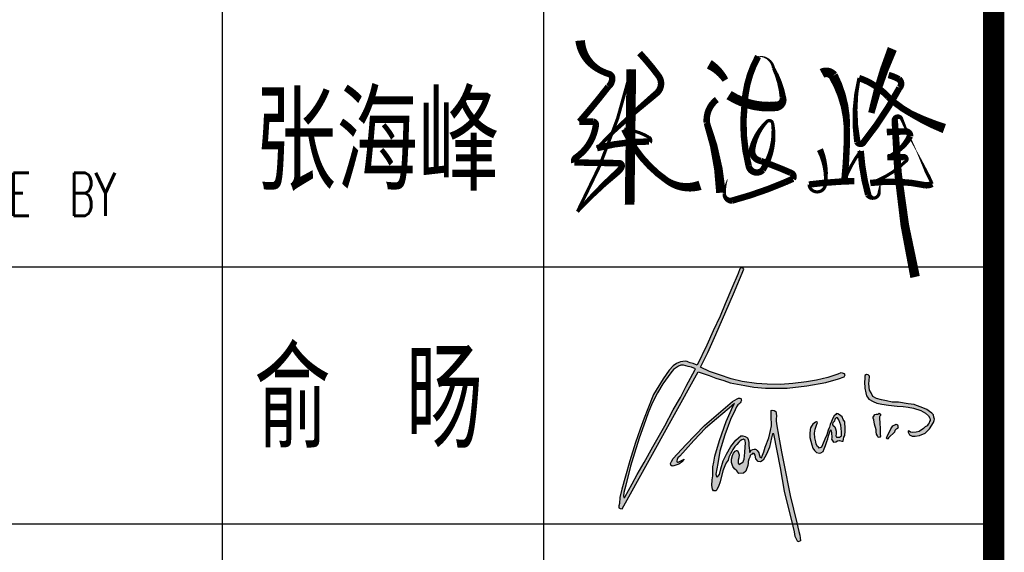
# Model space of a CAD drawing. Extents: x 1779708 to 7299578, y -1121471 to 88434.
# Tile 845 of 1056: x 6557150 to 6559448, y -962917 to -961673. Entities that reach past the tile are written whole.
import ezdxf

# ---------------------------------------------------------------- set-up
doc = ezdxf.new("R2010")
doc.units = 0
doc.header["$LTSCALE"] = 1000
doc.header["$MEASUREMENT"] = 0
for name, color, linetype in [('PUB_TEXT', 7, 'CONTINUOUS'), ('PUB_TITLE', 4, 'CONTINUOUS'), ('WINDOW', 2, 'CONTINUOUS'), ('可见线', 6, 'CONTINUOUS'), ('电子签', 2, 'CONTINUOUS'), ('通-图框－文字', 4, 'CONTINUOUS')]:
    doc.layers.add(name, color=color, linetype=linetype)
doc.styles.add('-宋体', font='simhei.ttf', dxfattribs={"width": 0.7})
doc.styles.add('dim_font', font='SIMPLEX.shx', dxfattribs={"width": 0.8})
doc.styles.add('仿宋', font='txt', dxfattribs={"width": 0.7})

# ---------------------------------------------------------------- blocks, each defined once
blk = doc.blocks.new('A$C2DEF362E')
at = {"layer": 'PUB_TEXT'}
h = blk.add_hatch(color=256, dxfattribs=at)
h.dxf.hatch_style = 1
h.paths.add_polyline_path([(32593, 42092), (34565, 41342), (36866, 40638), (38650, 40028), (42928, 39185), (45558, 38763), (48891, 38435), (55190, 38435), (60871, 39091), (66370, 40126), (69985, 41158), (71629, 41768), (71905, 42256), (71702, 42623), (71188, 42751), (70655, 42843), (69754, 42494), (66925, 41537), (63588, 40800), (60744, 40266), (56780, 39805), (53272, 39547), (49382, 39602), (46318, 39787), (42185, 40415), (38996, 41170), (35600, 42297), (32724, 43291), (30088, 44544), (32222, 48729), (34582, 53924), (37415, 60628), (39633, 65720), (42653, 72804), (42334, 73188), (41802, 73188), (41448, 72952), (40976, 71566), (39116, 67318), (37253, 62794), (35747, 59284), (33767, 55027), (31966, 50868), (29187, 45103), (27944, 45602), (27147, 45779), (26667, 45971), (26228, 46110), (25661, 46202), (24980, 46191), (24286, 46064), (23893, 45844), (23211, 45613), (22241, 44872), (21028, 43690), (19283, 41178), (16550, 36576), (14890, 32519), (13851, 29782), (12635, 26613), (11300, 22693), (9669, 17443), (8424, 12995), (7386, 9284), (6764, 6885), (6734, 5109), (6497, 4398), (6497, 3894), (6912, 3687), (7456, 3530), (29463, 43175)])
h.paths.add_polyline_path([(28653, 44045), (28534, 43853), (25969, 39056), (24328, 35741), (22210, 32136), (19763, 27564), (16353, 21497), (13798, 16947), (11782, 13532), (10347, 10757), (8274, 6976), (8234, 6835), (8097, 6835), (7918, 6851), (7859, 7179), (7967, 8323), (8535, 10443), (9880, 15858), (11045, 19619), (12362, 23988), (13707, 27720), (15024, 31345), (16160, 34092), (17683, 37107), (19177, 39704), (21563, 42890), (22347, 43803), (23149, 44455), (23728, 44810), (24418, 45071), (25220, 45052), (25911, 44922), (26564, 44754), (27478, 44493)], flags=16)
h.paths.add_polyline_path([(41155, 33779), (41545, 34169), (41769, 34464), (41970, 34842), (41899, 35078), (41816, 35349), (41734, 35503), (41450, 35550), (41072, 35585), (40670, 35373), (39337, 34574), (31294, 27701), (25884, 22056), (22244, 18083), (21773, 17235), (21478, 16635), (21549, 16223), (21890, 15906), (22420, 15953), (23316, 16306), (24046, 16612), (24694, 17118), (25365, 17953), (23810, 17129), (23702, 17058), (23458, 17058), (23306, 17149), (23245, 17240), (23306, 17453), (23367, 17819), (23519, 18337), (24129, 18793), (25805, 20590), (28152, 23301), (31571, 26871), (34711, 29612), (38399, 32657), (39953, 34058), (39496, 33145), (37515, 28845), (35564, 23324), (34225, 18779), (33981, 17073), (33646, 15703), (33646, 14272), (33646, 13145), (33524, 11988), (33371, 10343), (33554, 9277), (33859, 8760), (34682, 8729), (34865, 9186), (35292, 10008), (35779, 11348), (36607, 14548), (37186, 16010), (37491, 16863), (38070, 17624), (38345, 18477), (38741, 19451), (39198, 20152), (39442, 20669), (40021, 21553), (40600, 22162), (41179, 22832), (41545, 23197), (42033, 23532), (42581, 23684), (42978, 23349), (43161, 22588), (42978, 21461), (42917, 19817), (42825, 18842), (42734, 17959), (42307, 16984), (41941, 16832), (41301, 16345), (41027, 16741), (41027, 17594), (41210, 18324), (41240, 19147), (41057, 19756), (40844, 20395), (40509, 20456), (40173, 20213), (39686, 19695), (39351, 18964), (39076, 17929), (39046, 16924), (39411, 15766), (39930, 15127), (40600, 14548), (41179, 13817), (42581, 13848), (43222, 14487), (43745, 16102), (43867, 16802), (43897, 17290), (44050, 17960), (44324, 18508), (44476, 18995), (44720, 19239), (45086, 19391), (45269, 19696), (45665, 19574), (45940, 19056), (46092, 17990), (46763, 17198), (47433, 17137), (48226, 17625), (49171, 19330), (50085, 21401), (50634, 24111), (50938, 25238), (51304, 25269), (53258, 15387), (54426, 8697), (56851, -1483), (57235, -3130), (57490, -4432), (57855, -5252), (58190, -6012), (58555, -5921), (58981, -5647), (58889, -4851), (58833, -4046), (58564, -2959), (57990, -472), (55991, 7377), (54184, 16702), (53558, 20078), (52704, 24264), (52039, 28168), (52001, 28963), (52020, 29549), (52039, 30363), (51963, 31252), (51907, 31706), (51395, 31971), (50808, 32047), (50524, 31952), (50524, 31328), (50562, 30401), (50619, 27544), (50345, 26249), (49811, 24092), (48835, 21392), (48419, 20069), (48059, 19067), (47719, 18330), (47303, 18481), (47208, 18651), (47132, 18954), (47094, 19294), (47000, 19710), (46754, 20050), (46489, 20428), (46205, 20693), (45997, 20825), (45657, 20844), (45202, 20711), (44711, 20485), (44370, 19842), (44294, 20012), (44238, 20277), (44238, 20560), (44200, 21127), (44067, 21959), (44048, 22715), (43916, 23566), (43689, 24076), (43008, 24473), (42383, 24662), (41797, 24624), (40302, 23434), (38844, 21536), (37652, 19400), (36687, 17396), (35987, 15109), (35628, 13446), (34909, 12746), (34701, 12916), (34573, 13555), (35117, 16667), (35692, 20232), (37113, 24983), (38807, 29400), (40115, 32210), (40493, 33036), (40659, 33295), (40859, 33626)])
h.paths.add_polyline_path([(63932, 21562), (63530, 22270), (63453, 22921), (63146, 24108), (63031, 25468), (63261, 26598), (63645, 27785), (63875, 28494), (63606, 28666), (63320, 28610), (62566, 28084), (62207, 27498), (61919, 27008), (61800, 26482), (61728, 25215), (61721, 24153), (62285, 22057), (62534, 21138), (63033, 20429), (63589, 19816), (64470, 19702), (64873, 19721), (65544, 20123), (65850, 20870), (66214, 21846), (66636, 23053), (66904, 23780), (67134, 24661), (67364, 25523), (67614, 26117), (67805, 26385), (67959, 25657), (68016, 24049), (67978, 23723), (68342, 23091), (68534, 22842), (69224, 22976), (69722, 23225), (70297, 23283), (70949, 23148), (71351, 23148), (71562, 24259), (71811, 24795), (71888, 25983), (71888, 26710), (71773, 28689), (71351, 29435), (71006, 30125), (70297, 30718), (69760, 31044), (69453, 31140), (69185, 30872), (68706, 30412), (68323, 29799), (67958, 28823), (67613, 27942), (67345, 27157), (67000, 26257), (66655, 24954), (66061, 23671), (65408, 22021), (65121, 21370), (64431, 21140), (64162, 21428)], flags=17)
h.paths.add_polyline_path([(69434, 24282), (69261, 24645), (69281, 25239), (69281, 26043), (69108, 26675), (68936, 27231), (68303, 27709), (68279, 27992), (68399, 28437), (68821, 28935), (68936, 29452), (69319, 29835), (69741, 29873), (70066, 29337), (70661, 27709), (70891, 25852), (70833, 24684), (70296, 24262)], flags=16)
h.paths.add_polyline_path([(80848, 26411), (80840, 25835), (80977, 25176), (81219, 24707), (81462, 24313), (81772, 24215), (81932, 24283), (82113, 24593), (82076, 25025), (82068, 26768), (81947, 28323), (81817, 29788), (81817, 30189), (81939, 30326), (82166, 30560), (82090, 30977), (81787, 31219), (81613, 31128), (81408, 30916), (80908, 30931), (80521, 30788), (79938, 29888), (80046, 29814), (80221, 29291), (80376, 28012)])
h.paths.add_polyline_path([(86255, 26179), (86627, 26566), (87022, 26741), (87196, 26938), (87105, 27203), (87090, 27590), (87045, 27803), (86862, 27954), (86589, 27992), (86247, 27825), (85708, 27514), (85130, 26723), (84720, 25798), (84151, 24804), (83868, 24039), (83943, 23964), (84016, 23734), (84199, 23806), (84478, 24086), (84867, 24426), (85837, 25436), (86149, 25709)])
h.paths.add_polyline_path([(82437, 35114), (80970, 35442), (79870, 36040), (79405, 37069), (78942, 37821), (78845, 38766), (78710, 39749), (78826, 40521), (78901, 41882), (78534, 42306), (78109, 42422), (77587, 42088), (77606, 41124), (77490, 40294), (77606, 38462), (77876, 37055), (78050, 36245), (78417, 35878), (78764, 35300), (80041, 34597), (81064, 34153), (82473, 33806), (84403, 33498), (86896, 33225), (88691, 33167), (90139, 32936), (91702, 32666), (93751, 31987), (95121, 31215), (96009, 30463), (96395, 29731), (96511, 29422), (96472, 29133), (96298, 28786), (96144, 28439), (95932, 28053), (95604, 27590), (95063, 27282), (94542, 26780), (93345, 25912), (92438, 25700), (91338, 25662), (90778, 25681), (90450, 26009), (90122, 26067), (90141, 25700), (90508, 24967), (91261, 24601), (92110, 24524), (93384, 24717), (95005, 25411), (96298, 26664), (97476, 28516), (97669, 29075), (97727, 29499), (97514, 30097), (97418, 30695), (96916, 31235), (96318, 31678), (95488, 32237), (93847, 32912), (92535, 33395), (91840, 33703), (90084, 33954), (87340, 34381), (85506, 34401), (83885, 34786)])
for points in [[(7456, 3530), (29463, 43175), (32593, 42092), (34565, 41342), (36866, 40638), (38650, 40028), (42928, 39185), (45558, 38763), (48891, 38435), (55190, 38435), (60871, 39091), (66370, 40126), (69985, 41158), (71629, 41768), (71905, 42256), (71702, 42623), (71188, 42751), (70655, 42843), (69754, 42494), (66925, 41537), (63588, 40800), (60744, 40266), (56780, 39805), (53272, 39547), (49382, 39602), (46318, 39787), (42185, 40415), (38996, 41170), (35600, 42297), (32724, 43291), (30088, 44544), (32222, 48729), (34582, 53924), (37415, 60628), (39633, 65720), (42653, 72804), (42334, 73188), (41802, 73188), (41448, 72952), (40976, 71566), (39116, 67318), (37253, 62794), (35747, 59284), (33767, 55027), (31966, 50868), (29187, 45103), (27944, 45602), (27147, 45779), (26667, 45971), (26228, 46110), (25661, 46202), (24980, 46191), (24286, 46064), (23893, 45844), (23211, 45613), (22241, 44872), (21028, 43690), (19283, 41178), (16550, 36576), (14890, 32519), (13851, 29782), (12635, 26613), (11300, 22693), (9669, 17443), (8424, 12995), (7386, 9284), (6764, 6885), (6734, 5109), (6497, 4398), (6497, 3894), (6912, 3687), (7456, 3530)], [(8274, 6976), (10347, 10757), (11782, 13532), (13798, 16947), (16353, 21497), (19763, 27564), (22210, 32136), (24328, 35741), (25969, 39056), (28534, 43853), (28653, 44045), (27478, 44493), (26564, 44754), (25911, 44922), (25220, 45052), (24418, 45071), (23728, 44810), (23149, 44455), (22347, 43803), (21563, 42890), (19177, 39704), (17683, 37107), (16160, 34092), (15024, 31345), (13707, 27720), (12362, 23988), (11045, 19619), (9880, 15858), (8535, 10443), (7967, 8323), (7859, 7179), (7918, 6851), (8097, 6835), (8234, 6835), (8274, 6976)], [(77587, 42088), (77606, 41124), (77490, 40294), (77606, 38462), (77876, 37055), (78050, 36245), (78417, 35878), (78764, 35300), (80041, 34597), (81064, 34153), (82473, 33806), (84403, 33498), (86896, 33225), (88691, 33167), (90139, 32936), (91702, 32666), (93751, 31987), (95121, 31215), (96009, 30463), (96395, 29731), (96511, 29422), (96472, 29133), (96298, 28786), (96144, 28439), (95932, 28053), (95604, 27590), (95063, 27282), (94542, 26780), (93345, 25912), (92438, 25700), (91338, 25662), (90778, 25681), (90450, 26009), (90122, 26067), (90141, 25700), (90508, 24967), (91261, 24601), (92110, 24524), (93384, 24717), (95005, 25411), (96298, 26664), (97476, 28516), (97669, 29075), (97727, 29499), (97514, 30097), (97418, 30695), (96916, 31235), (96318, 31678), (95488, 32237), (93847, 32912), (92535, 33395), (91840, 33703), (90084, 33954), (87340, 34381), (85506, 34401), (83885, 34786), (82437, 35114), (80970, 35442), (79870, 36040), (79405, 37069), (78942, 37821), (78845, 38766), (78710, 39749), (78826, 40521), (78901, 41882), (78534, 42306), (78109, 42422), (77587, 42088)], [(23810, 17129), (25365, 17953), (24694, 17118), (24046, 16612), (23316, 16306), (22420, 15953), (21890, 15906), (21549, 16223), (21478, 16635), (21773, 17235), (22244, 18083), (25884, 22056), (31294, 27701), (39337, 34574), (40670, 35373), (41072, 35585), (41450, 35550), (41734, 35503), (41816, 35349), (41899, 35078), (41970, 34842), (41769, 34464), (41545, 34169), (41155, 33779), (40859, 33626), (40659, 33295), (40493, 33036), (40115, 32210), (38807, 29400), (37113, 24983), (35692, 20232), (35117, 16667), (34573, 13555), (34701, 12916), (34909, 12746), (35628, 13446), (35987, 15109), (36687, 17396), (37652, 19400), (38844, 21536), (40302, 23434), (41797, 24624), (42383, 24662), (43008, 24473), (43689, 24076), (43916, 23566), (44048, 22715), (44067, 21959), (44200, 21127), (44238, 20560), (44238, 20277), (44294, 20012), (44370, 19842), (44711, 20485), (45202, 20711), (45657, 20844), (45997, 20825), (46205, 20693), (46489, 20428), (46754, 20050), (47000, 19710), (47094, 19294), (47132, 18954), (47208, 18651), (47303, 18481), (47719, 18330), (48059, 19067), (48419, 20069), (48835, 21392), (49811, 24092), (50345, 26249), (50619, 27544), (50562, 30401), (50524, 31328), (50524, 31952), (50808, 32047), (51395, 31971), (51907, 31706), (51963, 31252), (52039, 30363), (52020, 29549), (52001, 28963), (52039, 28168), (52704, 24264), (53558, 20078), (54184, 16702), (55991, 7377), (57990, -472), (58564, -2959), (58833, -4046), (58889, -4851), (58981, -5647), (58555, -5921), (58190, -6012), (57855, -5252), (57490, -4432), (57235, -3130), (56851, -1483), (54426, 8697), (53258, 15387), (51304, 25269), (50938, 25238), (50634, 24111), (50085, 21401), (49171, 19330), (48226, 17625), (47433, 17137), (46763, 17198), (46092, 17990), (45940, 19056), (45665, 19574), (45269, 19696), (45086, 19391), (44720, 19239), (44476, 18995), (44324, 18508), (44050, 17960), (43897, 17290), (43867, 16802), (43745, 16102), (43222, 14487), (42581, 13848), (41179, 13817), (40600, 14548), (39930, 15127), (39411, 15766), (39046, 16924), (39076, 17929), (39351, 18964), (39686, 19695), (40173, 20213), (40509, 20456), (40844, 20395), (41057, 19756), (41240, 19147), (41210, 18324), (41027, 17594), (41027, 16741), (41301, 16345), (41941, 16832), (42307, 16984), (42734, 17959), (42825, 18842), (42917, 19817), (42978, 21461), (43161, 22588), (42978, 23349), (42581, 23684), (42033, 23532), (41545, 23197), (41179, 22832), (40600, 22162), (40021, 21553), (39442, 20669), (39198, 20152), (38741, 19451), (38345, 18477), (38070, 17624), (37491, 16863), (37186, 16010), (36607, 14548), (35779, 11348), (35292, 10008), (34865, 9186), (34682, 8729), (33859, 8760), (33554, 9277), (33371, 10343), (33524, 11988), (33646, 13145), (33646, 14272), (33646, 15703), (33981, 17073), (34225, 18779), (35564, 23324), (37515, 28845), (39496, 33145), (39953, 34058), (38399, 32657), (34711, 29612), (31571, 26871), (28152, 23301), (25805, 20590), (24129, 18793), (23519, 18337), (23367, 17819), (23306, 17453), (23245, 17240), (23306, 17149), (23458, 17058), (23702, 17058), (23810, 17129)], [(63320, 28610), (62566, 28084), (62207, 27498), (61919, 27008), (61800, 26482), (61728, 25215), (61721, 24153), (62285, 22057), (62534, 21138), (63033, 20429), (63589, 19816), (64470, 19702), (64873, 19721), (65544, 20123), (65850, 20870), (66214, 21846), (66636, 23053), (66904, 23780), (67134, 24661), (67364, 25523), (67614, 26117), (67805, 26385), (67959, 25657), (68016, 24049), (67978, 23723), (68342, 23091), (68534, 22842), (69224, 22976), (69722, 23225), (70297, 23283), (70949, 23148), (71351, 23148), (71562, 24259), (71811, 24795), (71888, 25983), (71888, 26710), (71773, 28689), (71351, 29435), (71006, 30125), (70297, 30718), (69760, 31044), (69453, 31140), (69185, 30872), (68706, 30412), (68323, 29799), (67958, 28823), (67613, 27942), (67345, 27157), (67000, 26257), (66655, 24954), (66061, 23671), (65408, 22021), (65121, 21370), (64431, 21140), (64162, 21428), (63932, 21562), (63530, 22270), (63453, 22921), (63146, 24108), (63031, 25468), (63261, 26598), (63645, 27785), (63875, 28494), (63606, 28666), (63320, 28610)], [(68303, 27709), (68936, 27231), (69108, 26675), (69281, 26043), (69281, 25239), (69261, 24645), (69434, 24282), (70296, 24262), (70833, 24684), (70891, 25852), (70661, 27709), (70066, 29337), (69741, 29873), (69319, 29835), (68936, 29452), (68821, 28935), (68399, 28437), (68279, 27992), (68303, 27709)], [(79938, 29888), (80521, 30788), (80908, 30931), (81408, 30916), (81613, 31128), (81787, 31219), (82090, 30977), (82166, 30560), (81939, 30326), (81817, 30189), (81817, 29788), (81947, 28323), (82068, 26768), (82076, 25025), (82113, 24593), (81932, 24283), (81772, 24215), (81462, 24313), (81219, 24707), (80977, 25176), (80840, 25835), (80848, 26411), (80376, 28012), (80221, 29291), (80046, 29814), (79938, 29888)], [(83868, 24039), (84151, 24804), (84720, 25798), (85130, 26723), (85708, 27514), (86247, 27825), (86589, 27992), (86862, 27954), (87045, 27803), (87090, 27590), (87105, 27203), (87196, 26938), (87022, 26741), (86627, 26566), (86255, 26179), (86149, 25709), (85837, 25436), (84867, 24426), (84478, 24086), (84199, 23806), (84016, 23734), (83943, 23964), (83868, 24039)]]:
    blk.add_lwpolyline(points, dxfattribs=at)
blk = doc.blocks.new('A$C3D8761CE')
at = {"layer": 'PUB_TITLE'}
for p, q in [((76100, 23200), (83100, 23200)), ((76100, 22000), (83100, 22000))]:
    blk.add_line(p, q, dxfattribs=at)
at = {"layer": 'PUB_TITLE', "const_width": 100}
blk.add_lwpolyline([(2500, 1000), (83100, 1000), (83100, 58400), (2500, 58400)], close=True, dxfattribs=at)
at = {"layer": 'PUB_TITLE'}
for points in [[(79500, 28000), (79500, 19600)], [(81000, 28000), (81000, 19600)]]:
    blk.add_lwpolyline(points, dxfattribs=at)
at = {"layer": '电子签'}
for points in [[(81170.3, 24256.7, 45, 30, 0.246017), (81257.9, 24120.9, 30, 30, 0.052833), (81305, 24100.4, 30, 30, -0.323811), (81320.1, 24080.2, 30, 30, -0.226798), (81301.8, 24041.4, 30, 30, -0.015284), (81167.1, 23877.5, 30, 30, 0), (81230.5, 23878, 30, 30, -0.420426), (81243.7, 23861.1, 30, 30, -0.211322), (81150.7, 23710.4, 30, 30, 0.335582), (81143.1, 23687.7, 30, 30, 0.003822), (81351.9, 23684.5, 30, 30, -0.528852), (81363.6, 23667, 30, 30, -0.119655), (81348.4, 23645.7, 30, 15, 0.033989), (81157.7, 23457.9, 15, 15, 0.067368), (81409.1, 24122, 45, 45, 0), (81401.3, 23490.8, 45, 45, 0)], [(81447.6, 24198.4, 30, 30, -0.027777), (81536.3, 24091.5, 30, 30, -0.405077), (81525.3, 24009.2, 30, 15, 0.02541), (81248.7, 23754.3, 30, 30, -0.067135), (81491.9, 23785.4, 30, 15, 0.427654), (81490.1, 23805.8, 15, 15, 0.1106), (81376.3, 23842.5, 30, 30, 0.137464), (81575.7, 23602.5, 30, 45, 0.237029), (81729.8, 23580.9, 45, 45, 0.809118)], [(82627.1, 24217.8, 45, 30, 0.039801), (82529.3, 23918.8, 30, 30, 2.052854)], [(81865.4, 24002, 45, 45, 0.172227), (82087, 23950, 45, 30, 0.450369), (82116.4, 23991.6, 30, 15, 0.086705), (82072.9, 24127.5, 15, 3, 0.402521), (82000.8, 24182.4, 30, 30, 0.116805), (81937.6, 23957.4, 30, 30, 0.091359), (81956.5, 23672.8, 30, 30, 0.620885), (82022.7, 23652.6, 30, 15, 0.184605), (82068.7, 23871.1, 15, 15, 0.615478), (82040.3, 23877, 15, 30, 0.13884), (81973.5, 23752.8, 30, 30, 0.432173), (82013.1, 23694.7, 30, 30, -0.020207), (82152.8, 23639.4, 30, 30, -0.490589), (82163.4, 23611.4, 30, 30, 0), (82126.1, 23594.8, 30, 30, -0.035881), (81879.6, 23509.5, 30, 15, -0.448045), (81842.9, 23541, 15, 3, -0.065102), (81857.4, 23608.3, 3, 3, -0.780213)], [(81772.7, 24145.9, 45, 30, -0.12645), (81848.2, 24072.1, 30, 30, 0.087592)], [(82299, 24103.3, 45, 45, -0.367749), (82351.3, 24092.4, 45, 30, -0.121697), (82415.4, 23852.1, 30, 30, -0.028386), (82403.3, 23599.7, 15, 15, -0.073844), (82479.7, 23741.2, 30, 30, 0.052443), (82514.5, 23536.9, 30, 15, 0.26556), (82541.6, 23521, 15, 15, 0.350925), (82565.8, 23545.5, 15, 3, -0.017634), (82572.9, 23596.8, 0, 0, 0)], [(82609.8, 24096, 30, 30, -0.054256), (82658.3, 24076.2, 30, 30, -0.443546), (82660.8, 24036.3, 30, 30, -0.046016), (82491.9, 23780.3, 30, 30, -0.563395), (82463.7, 23784, 30, 15, -0.097129), (82471.8, 24081.9, 30, 30, -0.124783), (82607.6, 23993.9, 30, 30, 0.064384), (82712.9, 23916.4, 30, 45, 0.038688), (82870, 23845.7, 0, 0, 0)], [(81808.2, 23981.4, 30, 30, 0.254427), (81761.1, 23873.5, 30, 45, -0.068566), (81827.6, 23546.1, 45, 45, 1.446989)], [(82601.6, 23829.5, 30, 30, 0.00461), (82689, 23832.5, 30, 30, -0.448412), (82710.2, 23810.7, 30, 15, -0.172205), (82604.6, 23712.4, 30, 30, 0.013626), (82681.2, 23712.4, 30, 15, -0.751538), (82687.9, 23691.4, 15, 15, -0.118195), (82524.6, 23591.6, 30, 30, -0.085174), (82777.6, 23581.6, 30, 30, 0.163267), (82813.1, 23587.3, 15, 15, 0.026692), (82787.1, 23641.3, 15, 3, 0.006484), (82739.4, 23742.5, 3, 15, -0.021311), (82671.3, 23889.5, 15, 30, 0.842962), (82638.5, 23884.5, 30, 45, 0.050055), (82733.5, 23152.9, 45, 45, 1.205466)], [(82289.5, 23747.6, 30, 15, -0.132428), (82315.5, 23585.1, 15, 15, -0.568723), (82254.4, 23556.9, 15, 15, -0.227954), (82238.6, 23584.6, 30, 30, -0.024915), (82450.3, 23600.7, 30, 30, 0.27376)]]:
    blk.add_lwpolyline(points, format="xyseb", dxfattribs=at)
at = {"layer": 'WINDOW', "xscale": 0.01615088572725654, "yscale": 0.01615088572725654, "zscale": 0.01615088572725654}
blk.add_blockref('A$C2DEF362E', (81245.7, 22012.8), dxfattribs=at)
at = {"layer": '通-图框－文字'}
for s, style, width, p in [('张海峰', '仿宋', 0.7, (79650, 23600)), ('俞  旸', '-宋体', 0.65, (79650, 22400))]:
    blk.add_text(s, height=400, dxfattribs=dict(at, style=style, width=width)).set_placement(p)
at = {"layer": '通-图框－文字', "color": 4, "style": 'dim_font', "width": 0.65}
blk.add_text('DISCIPLINE  RESPONSIBLE  BY', height=200, dxfattribs=at).set_placement((76341.2, 23439))

msp = doc.modelspace()

# ---------------------------------------------------------------- block references
at = {"layer": '可见线', "xscale": 0.5, "yscale": 0.5, "zscale": 0.5}
msp.add_blockref('A$C3D8761CE', (6517873.1, -973850.2), dxfattribs=at)

doc.saveas('drawing.dxf')
